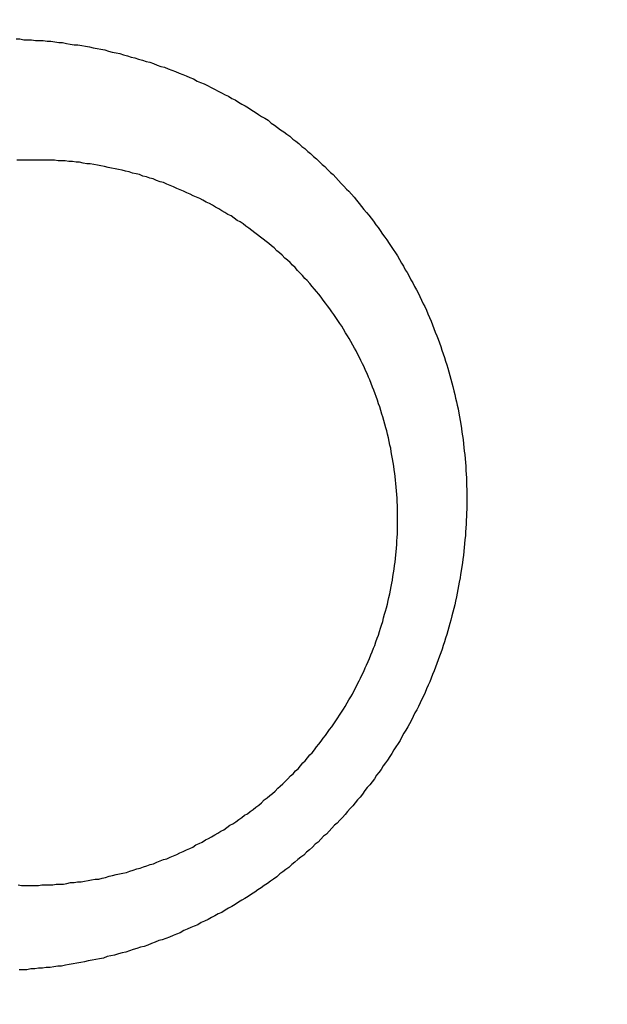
# Model space of a CAD drawing. Header units: millimetres. Extents: x -604189 to 881711, y -381903 to -7297.
# Tile 869 of 1056: x -558643 to -558635, y -165484 to -165470. Entities that reach past the tile are written whole.
import ezdxf

# ---------------------------------------------------------------- set-up
doc = ezdxf.new("R2010")
doc.units = ezdxf.units.MM
doc.header["$LTSCALE"] = 100
doc.linetypes.add('0.5_0.5', pattern=[1, 0.5, -0.5])
doc.linetypes.add('ACAD_ISO04W100', pattern=[30.5, 24, -3, 0.5, -3])
doc.layers.get('Defpoints').update_dxf_attribs({"color": 30})
doc.layers.add('OPIS', color=7, linetype='Continuous')
doc.layers.add('strop osie', color=80, linetype='ACAD_ISO04W100', lineweight=5)
doc.styles.get("Standard").update_dxf_attribs({"font": 'romans.shx', "width": 0.5})
doc.dimstyles.new('1 50', dxfattribs={"dimtxt": 150, "dimasz": 80, "dimexe": 1, "dimexo": 1, "dimgap": 20, "dimtad": 1, "dimdec": 0, "dimlfac": 0.1, "dimtxsty": 'Standard', "dimblk": 'ARCHTICK', "dimcen": 200, "dimclrd": 2, "dimadec": 1, "dimazin": 0, "dimtfac": 1, "dimtdec": 0, "dimtmove": 0, "dimatfit": 3, "dimldrblk": 'ARCHTICK', "dimfxl": 120, "dimfxlon": 1, "dimtfill": 1, "dimarcsym": 0})

# ---------------------------------------------------------------- blocks, each defined once
blk = doc.blocks.new('_ArchTick')
at = {"layer": 'strop osie', "color": 0, "const_width": 0.15}
blk.add_lwpolyline([(-0.5, -0.5), (0.5, 0.5)], dxfattribs=at)
blk = doc.blocks.new('*D3294')
at = {"layer": 'Defpoints', "color": 0, "linetype": 'ByBlock', "lineweight": 5, "transparency": 16777216}
for p in [(-595783.126, -159420.303), (-593748.924, -159420.303), (-552118.935, -179940.303)]:
    blk.add_point(p, dxfattribs=at)
at = {"layer": 'OPIS', "color": 0, "linetype": 'Continuous', "lineweight": -2, "transparency": 16777216}
for p, q in [((-595723.126, -159420.303), (-595784.126, -159420.303)), ((-595723.126, -179940.303), (-595784.126, -179940.303))]:
    blk.add_line(p, q, dxfattribs=at)
at = {"layer": 'OPIS', "color": 2, "lineweight": -2, "transparency": 16777216}
blk.add_line((-595783.126, -179940.303), (-595783.126, -159420.303), dxfattribs=at)
at = {"layer": 'OPIS', "color": 2, "linetype": 'ByBlock', "lineweight": -2, "transparency": 16777216, "xscale": 80, "yscale": 80, "zscale": 80}
for p, rotation in [((-595783.126, -159420.303), 90), ((-595783.126, -179940.303), 270)]:
    blk.add_blockref('_ArchTick', p, dxfattribs=dict(at, rotation=rotation))
at = {"layer": 'OPIS', "color": 0, "linetype": 'ByBlock', "lineweight": 13, "transparency": 16777216, "insert": (-595878.126, -169680.303), "char_height": 150, "attachment_point": 5, "rotation": 90, "bg_fill": 3, "box_fill_scale": 1.1, "bg_fill_color": 256, "bg_fill_true_color": 13158600, "bg_fill_transparency": 0}
blk.add_mtext('2052', dxfattribs=at)

msp = doc.modelspace()

# ---------------------------------------------------------------- hatches: boundary and pattern name
at = {"layer": 'OPIS', "linetype": 'ByBlock', "lineweight": 15}
h = msp.add_hatch(dxfattribs=at)
h.set_pattern_fill('ANSI37', color=0, scale=80, angle=45)
h.set_pattern_definition([(90, (-306927.96, 32475.8), (-254, 0), []), (180, (-306927.96, 32475.8), (-3e-14, -254), [])])
h.paths.add_polyline_path([(-559745.616, -168470.303), (-559845.616, -168470.303), (-559845.616, -168410.303), (-559745.616, -168410.303), (-559745.616, -168350.303), (-560845.616, -168350.303), (-560845.616, -168410.303), (-560745.616, -168410.303), (-560745.616, -168470.303, 0.267949), (-560295.616, -169249.726), (-560295.616, -169481.184, -0.414214), (-559952.679, -169824.121, -1), (-560638.553, -169824.121, -0.414214), (-560295.616, -169481.184), (-560295.616, -169249.726, -0.267949), (-560745.616, -168470.303), (-560845.616, -168470.303), (-560845.616, -168350.303), (-561118.924, -168350.303), (-561118.924, -172095.291), (-559553.922, -172095.29), (-559553.924, -168350.303), (-559745.616, -168350.303)])
h.paths.add_polyline_path([(-560989.238, -171970.288), (-560989.238, -171369.43), (-560514.238, -171369.43, -0.414232), (-560506.238, -171377.43), (-560506.238, -171961.436, -0.403374), (-560513.94, -171969.43), (-560989.238, -171969.43), (-560998.924, -171970.288)], flags=16)
h.paths.add_polyline_path([(-560569.238, -171447.43), (-560569.238, -171891.43, -0.414209), (-560619.237, -171941.43), (-560824.236, -171941.432, -0.414225), (-560874.238, -171891.432), (-560874.238, -171447.432, -0.414209), (-560824.238, -171397.432), (-560619.238, -171397.43, -0.414216)], flags=0)
h.paths.add_polyline_path([(-560754.738, -171692.272), (-560768.264, -171689.534), (-560778.52, -171674.091), (-560777.58, -171669.433), (-560791.338, -171669.433), (-560788.513, -171683.421), (-560780.618, -171695.311), (-560768.728, -171703.206), (-560754.738, -171706.031)], flags=0)
h.paths.add_polyline_path([(-560926.538, -171669.432), (-560944.038, -171669.432), (-560944.038, -171669.432), (-560938.912, -171681.806), (-560926.538, -171686.932)], flags=0)
h.paths.add_polyline_path([(-559553.926, -164304.92), (-559553.926, -164080.303), (-560998.924, -164080.303), (-560998.924, -164130.303), (-561051.758, -164130.303), (-561051.758, -164230.303), (-561112.409, -164230.303), (-561118.259, -165128.236), (-561111.758, -165130.303), (-561051.758, -165130.303), (-561051.758, -165230.303), (-560998.924, -165230.303), (-560998.924, -165930.303), (-560968.924, -165930.303), (-559691.758, -165930.303), (-559691.758, -166884.924, -0.259771), (-560368.468, -166480.303), (-560576.781, -166480.303, -0.694758), (-561118.924, -166682.141), (-561118.924, -167150.303), (-559553.924, -167150.303), (-559553.925, -165742.585, -0.501722), (-560517.887, -165023.753, -0.501722)])
h.paths.add_polyline_path([(-561051.758, -166930.303), (-561051.758, -167030.303), (-561111.758, -167030.303), (-561111.758, -166930.303)], flags=16)
h.paths.add_polyline_path([(-559553.926, -164304.92, 0.501722), (-560517.887, -165023.753, 0.501722), (-559553.925, -165742.585)], flags=17)
h.paths.add_polyline_path([(-559017.887, -165023.753, 0.331805), (-559553.926, -164304.92), (-559553.925, -165742.585, 0.331804)], flags=17)
h.paths.add_polyline_path([(-558393.92, -165930.303), (-559553.925, -165930.303), (-559553.924, -167030.303), (-558393.92, -167030.303)])
edge = h.paths.add_edge_path(flags=16)
edge.add_ellipse((-558869.257, -166529.058), major_axis=(0, 174.945), ratio=0.835608, start_angle=0, end_angle=180, ccw=False)
edge.add_line((-558869.023, -166354.089), (-558868.837, -166354.113))
edge.add_line((-558868.837, -166354.113), (-558551.758, -166354.113))
edge.add_ellipse((-558534.042, -166361.126), major_axis=(0, 22.068), ratio=0.905257, start_angle=0, end_angle=83.7318, ccw=False)
edge.add_line((-558534.042, -166339.058), (-558415.442, -166339.058))
edge.add_line((-558415.442, -166339.058), (-558415.442, -166719.058))
edge.add_line((-558415.442, -166719.058), (-558534.042, -166719.058))
edge.add_ellipse((-558534.042, -166696.99), major_axis=(0, 22.068), ratio=0.905257, start_angle=108.5291, end_angle=180, ccw=False)
edge.add_line((-558552.984, -166704.003), (-558869.257, -166704.003))
edge = h.paths.add_edge_path(flags=16)
edge.add_ellipse((-558655.149, -165473.071), major_axis=(119.577, 0), ratio=0.9754616, start_angle=134.53493, end_angle=225.46507, ccw=False)
edge.add_ellipse((-558571.362, -165553.094), major_axis=(-236.828, 0), ratio=0.9754616, start_angle=293.07706, end_angle=315.06459, ccw=False)
edge.add_ellipse((-558581.121, -165519.064), major_axis=(-200.962, 0), ratio=0.9754616, start_angle=268.86913, end_angle=294.41602, ccw=False)
edge.add_line((-558577.155, -165323.071), (-558434.725, -165323.071))
edge.add_line((-558434.725, -165323.071), (-558434.725, -165623.07))
edge.add_line((-558434.725, -165623.07), (-558577.155, -165623.07))
edge.add_ellipse((-558581.121, -165427.077), major_axis=(200.962, 0), ratio=0.9754616, start_angle=245.58398, end_angle=271.13087, ccw=False)
edge.add_ellipse((-558571.362, -165393.047), major_axis=(-236.828, 0), ratio=0.9754616, start_angle=404.93541, end_angle=426.92294, ccw=False)
h.paths.add_polyline_path([(-559691.758, -166075.303), (-560476.988, -166075.303, 0.131652), (-560368.468, -166480.303), (-559691.758, -166480.303)], flags=17)
h.paths.add_polyline_path([(-560476.988, -166075.303), (-559691.758, -166075.303), (-559691.758, -165930.303), (-560991.758, -165930.303), (-561051.758, -165930.303), (-561051.758, -166030.303), (-561118.924, -166030.303), (-561118.924, -166278.466, -0.694758), (-560576.781, -166480.303), (-560368.468, -166480.303, -0.131652)], flags=17)
h.paths.add_polyline_path([(-571773.92, -161590.543), (-574108.188, -161590.543), (-574098.917, -166615.286), (-571773.92, -166615.284)])
h.paths.add_polyline_path([(-559933.216, -164919.201), (-558639.203, -164919.201), (-558639.203, -164793.34), (-559933.216, -164793.34)], flags=25)
h.paths.add_polyline_path([(-560038.72, -166687.588), (-559732.99, -166687.588), (-559732.99, -166284.59), (-560038.72, -166284.59)], flags=25)
h.paths.add_polyline_path([(-559928.871, -165007.1), (-559413.75, -165007.1), (-559413.75, -164907.76), (-559928.871, -164907.76)], flags=9)
h.paths.add_polyline_path([(-559933.216, -164919.201), (-558639.203, -164919.201), (-558639.203, -164793.34), (-559933.216, -164793.34)], flags=25)
h.paths.add_polyline_path([(-560330.859, -165014.578), (-559994.182, -165014.578), (-559994.182, -164899.195), (-560330.859, -164899.195)], flags=24)
h.paths.add_polyline_path([(-560290.204, -164902.837), (-560108.354, -164902.837), (-560108.354, -164804.807), (-560290.204, -164804.807)], flags=24)
h.paths.add_polyline_path([(-560498.866, -166997.342), (-559983.744, -166997.342), (-559983.744, -166898.002), (-560498.866, -166898.002)], flags=24)
h.paths.add_polyline_path([(-560498.79, -166887.342), (-559655.724, -166887.342), (-559655.724, -166788.002), (-560498.79, -166788.002)], flags=24)
h.paths.add_polyline_path([(-560900.853, -167004.82), (-560564.177, -167004.82), (-560564.177, -166889.437), (-560900.853, -166889.437)], flags=24)
h.paths.add_polyline_path([(-560860.199, -166893.079), (-560678.349, -166893.079), (-560678.349, -166795.049), (-560860.199, -166795.049)], flags=24)
h.paths.add_polyline_path([(-560525.168, -170610.564), (-560010.047, -170610.564), (-560010.047, -170511.224), (-560525.168, -170511.224)], flags=24)
h.paths.add_polyline_path([(-560529.513, -170522.665), (-559444.307, -170522.665), (-559444.307, -170396.804), (-560529.513, -170396.804)], flags=9)
h.paths.add_polyline_path([(-560927.156, -170618.042), (-560590.479, -170618.042), (-560590.479, -170502.659), (-560927.156, -170502.659)], flags=24)
h.paths.add_polyline_path([(-560886.501, -170506.301), (-560704.651, -170506.301), (-560704.651, -170408.271), (-560886.501, -170408.271)], flags=24)
h.paths.add_polyline_path([(-560065.3, -168940.358), (-560065.3, -168600.658), (-560513.076, -168600.658), (-560513.076, -168940.358)], flags=24)
h.paths.add_polyline_path([(-559111.526, -164087.386), (-558760.99, -164087.386), (-558760.815, -164093.192), (-558760.644, -164098.997), (-558760.476, -164104.803), (-558760.311, -164110.608), (-558760.15, -164116.414), (-558759.991, -164122.22), (-558759.835, -164128.025), (-558759.683, -164133.831), (-558759.534, -164139.637), (-558759.387, -164145.443), (-558759.244, -164151.25), (-558759.104, -164157.056), (-558758.967, -164162.862), (-558758.833, -164168.669), (-558758.702, -164174.475), (-558758.575, -164180.282), (-558758.45, -164186.088), (-558758.328, -164191.895), (-558758.21, -164197.701), (-558758.094, -164203.508), (-558757.982, -164209.315), (-558757.872, -164215.122), (-558757.766, -164220.929), (-558757.663, -164226.736), (-558757.563, -164232.543), (-558757.465, -164238.35), (-558757.371, -164244.157), (-558757.28, -164249.965), (-558757.192, -164255.772), (-558757.107, -164261.579), (-558757.025, -164267.387), (-558756.946, -164273.194), (-558756.87, -164279.001), (-558756.797, -164284.809), (-558756.728, -164290.616), (-558756.661, -164296.424), (-558756.598, -164302.232), (-558756.538, -164308.039), (-558756.482, -164313.847), (-558756.428, -164319.654), (-558756.378, -164325.462), (-558756.332, -164331.27), (-558756.288, -164337.078), (-558756.248, -164342.885), (-558756.212, -164348.693), (-558756.178, -164354.501), (-558756.147, -164360.309), (-558756.118, -164366.117), (-558756.091, -164371.925), (-558756.066, -164377.733), (-558756.042, -164383.541), (-558756.02, -164389.348), (-558756.004, -164395.156), (-558755.999, -164400.964), (-558756.007, -164406.772), (-558756.031, -164412.58), (-558756.073, -164418.388), (-558756.132, -164424.195), (-558756.21, -164430.003), (-558756.308, -164435.81), (-558756.425, -164441.617), (-558756.562, -164447.423), (-558756.72, -164453.229), (-558756.898, -164459.034), (-558757.098, -164464.838), (-558757.32, -164470.642), (-558757.565, -164476.445), (-558757.837, -164482.247), (-558758.138, -164488.047), (-558758.47, -164493.845), (-558758.837, -164499.642), (-558759.241, -164505.435), (-558759.684, -164511.226), (-558760.175, -164517.014), (-558760.725, -164522.795), (-558761.35, -164528.569), (-558762.06, -164534.333), (-558762.874, -164540.084), (-558763.809, -164545.816), (-558764.883, -164551.524), (-558766.116, -164557.201), (-558767.538, -164562.832), (-558769.177, -164568.402), (-558771.062, -164573.894), (-558773.233, -164579.28), (-558775.735, -164584.521), (-558778.61, -164589.566), (-558781.897, -164594.354), (-558785.628, -164598.798), (-558789.808, -164602.827), (-558794.374, -164606.413), (-558799.255, -164609.556), (-558804.382, -164612.284), (-558809.694, -164614.629), (-558815.143, -164616.63), (-558820.694, -164618.326), (-558826.325, -164619.753), (-558832.011, -164620.95), (-558837.732, -164621.95), (-558843.479, -164622.786), (-558849.244, -164623.49), (-558855.021, -164624.092), (-558860.805, -164624.612), (-558866.595, -164625.056), (-558872.391, -164625.431), (-558878.19, -164625.744), (-558883.993, -164625.999), (-558889.798, -164626.204), (-558895.604, -164626.363), (-558901.411, -164626.484), (-558907.218, -164626.57), (-558913.026, -164626.629), (-558918.834, -164626.664), (-558924.642, -164626.683), (-558930.45, -164626.69), (-558936.258, -164626.691), (-558941.521, -164626.69), (-558946.785, -164626.685), (-558952.048, -164626.672), (-558957.312, -164626.645), (-558962.575, -164626.602), (-558967.838, -164626.537), (-558973.1, -164626.447), (-558978.362, -164626.327), (-558983.623, -164626.174), (-558988.883, -164625.983), (-558994.142, -164625.75), (-558999.398, -164625.47), (-559004.651, -164625.141), (-559009.9, -164624.756), (-559015.145, -164624.311), (-559020.383, -164623.802), (-559025.614, -164623.22), (-559030.834, -164622.543), (-559036.037, -164621.747), (-559041.216, -164620.812), (-559046.364, -164619.713), (-559051.466, -164618.424), (-559056.508, -164616.915), (-559061.47, -164615.16), (-559066.326, -164613.131), (-559071.043, -164610.799), (-559075.583, -164608.137), (-559079.894, -164605.121), (-559083.925, -164601.738), (-559087.622, -164597.995), (-559090.945, -164593.918), (-559093.905, -164589.566), (-559096.527, -164585.003), (-559098.839, -164580.275), (-559100.873, -164575.422), (-559102.662, -164570.472), (-559104.238, -164565.45), (-559105.625, -164560.373), (-559106.843, -164555.253), (-559107.915, -164550.1), (-559108.86, -164544.923), (-559109.695, -164539.726), (-559110.431, -164534.514), (-559111.082, -164529.291), (-559111.66, -164524.059), (-559112.176, -164518.821), (-559112.639, -164513.578), (-559113.058, -164508.331), (-559113.442, -164503.082), (-559113.794, -164497.83), (-559114.116, -164492.577), (-559114.412, -164487.322), (-559114.682, -164482.065), (-559114.93, -164476.808), (-559115.157, -164471.549), (-559115.363, -164466.29), (-559115.551, -164461.03), (-559115.72, -164455.769), (-559115.872, -164450.508), (-559116.007, -164445.246), (-559116.125, -164439.984), (-559116.227, -164434.721), (-559116.313, -164429.459), (-559116.383, -164424.196), (-559116.438, -164418.933), (-559116.477, -164413.669), (-559116.503, -164408.406), (-559116.515, -164403.142), (-559116.515, -164397.879), (-559116.505, -164392.616), (-559116.488, -164387.352), (-559116.467, -164382.089), (-559116.445, -164376.825), (-559116.422, -164371.562), (-559116.398, -164366.299), (-559116.372, -164361.035), (-559116.344, -164355.772), (-559116.314, -164350.508), (-559116.282, -164345.245), (-559116.247, -164339.982), (-559116.21, -164334.718), (-559116.169, -164329.455), (-559116.126, -164324.192), (-559116.08, -164318.929), (-559116.032, -164313.665), (-559115.98, -164308.402), (-559115.926, -164303.139), (-559115.87, -164297.876), (-559115.811, -164292.613), (-559115.749, -164287.35), (-559115.684, -164282.087), (-559115.617, -164276.824), (-559115.547, -164271.561), (-559115.475, -164266.298), (-559115.4, -164261.035), (-559115.323, -164255.772), (-559115.244, -164250.509), (-559115.161, -164245.246), (-559115.077, -164239.984), (-559114.99, -164234.721), (-559114.9, -164229.458), (-559114.808, -164224.196), (-559114.713, -164218.933), (-559114.616, -164213.67), (-559114.517, -164208.408), (-559114.415, -164203.145), (-559114.31, -164197.883), (-559114.203, -164192.621), (-559114.093, -164187.358), (-559113.981, -164182.096), (-559113.866, -164176.834), (-559113.749, -164171.572), (-559113.629, -164166.31), (-559113.506, -164161.048), (-559113.382, -164155.786), (-559113.254, -164150.524), (-559113.124, -164145.262), (-559112.991, -164140), (-559112.856, -164134.739), (-559112.719, -164129.477), (-559112.578, -164124.215), (-559112.436, -164118.954), (-559112.29, -164113.692), (-559112.142, -164108.431), (-559111.992, -164103.17), (-559111.839, -164097.908), (-559111.684, -164092.647)])
edge = h.paths.add_edge_path()
edge.add_line((-558393.92, -164080.303), (-559553.926, -164080.303))
edge.add_line((-559553.926, -164080.303), (-559553.926, -164304.92))
edge.add_arc((-559767.887, -165023.753), 750, 0, 73.424314, ccw=False)
edge.add_arc((-559767.887, -165023.753), 750, -73.424255, 0, ccw=False)
edge.add_line((-559553.925, -165742.585), (-559553.925, -165830.303))
edge.add_line((-559553.925, -165830.303), (-558393.92, -165830.303))
edge.add_line((-558393.92, -165830.303), (-558393.92, -164080.303))

# ---------------------------------------------------------------- next in the draw order: dimensions: what is measured, and where the dimension line sits
at = {"layer": 'OPIS', "color": 0, "linetype": 'ByBlock', "lineweight": 13}
dim = msp.add_linear_dim(base=(-595783.126, -159420.303), p1=(-552118.935, -179940.303), p2=(-593748.924, -159420.303), angle=90, dimstyle='1 50', override={"dimtmove": 1, "dimfxl": 60, "dimarcsym": 1}, dxfattribs=at)
dim.commit()
dim.dimension.update_dxf_attribs({"geometry": '*D3294', "text_midpoint": (-595878.126, -169680.303)})

# ---------------------------------------------------------------- next in the draw order: hatches: boundary and pattern name
at = {"layer": 'OPIS', "linetype": '0.5_0.5', "lineweight": 13}
h = msp.add_hatch(dxfattribs=at)
h.set_pattern_fill('ANSI37', color=0, scale=130)
h.set_pattern_definition([(45, (-597218.54, 256668.8), (-291.85832, 291.85832), []), (135, (-597218.54, 256668.8), (-291.85832, -291.85832), [])])
edge = h.paths.add_edge_path(flags=16)
edge.add_line((-570958.916, -168985.281), (-571058.916, -168985.281))
edge.add_line((-571058.916, -168985.281), (-572598.916, -168985.281))
edge.add_line((-572598.916, -168985.281), (-572598.915, -170470.3))
edge.add_line((-572598.915, -170470.3), (-570825.763, -170470.3))
edge.add_arc((-570508.916, -170339.099), 342.937, 180, 202.49364, ccw=False)
edge.add_arc((-570508.916, -170339.099), 342.937, 90, 180, ccw=False)
edge.add_line((-570508.916, -169996.163), (-570508.916, -169764.704))
edge.add_arc((-570058.916, -168985.281), 900, 180, 240, ccw=False)
edge = h.paths.add_edge_path(flags=17)
edge.add_line((-569358.915, -170085.281), (-569358.916, -168985.281))
edge.add_line((-569358.916, -168985.281), (-569358.917, -168985.281))
edge.add_line((-569358.917, -168985.281), (-569958.916, -168985.281))
edge.add_line((-569958.916, -168985.281), (-570058.916, -168985.281))
edge.add_line((-570058.916, -168985.281), (-570058.916, -168925.281))
edge.add_line((-570058.916, -168925.281), (-569958.916, -168925.281))
edge.add_line((-569958.916, -168925.281), (-569958.916, -168865.281))
edge.add_line((-569958.916, -168865.281), (-569358.916, -168865.281))
edge.add_line((-569358.916, -168865.281), (-569358.917, -166865.281))
edge.add_line((-569358.917, -166865.281), (-574098.917, -166865.286))
edge.add_line((-574098.917, -166865.286), (-574098.914, -171970.3))
edge.add_line((-574098.914, -171970.3), (-572608.913, -171970.3))
edge.add_line((-572608.913, -171970.3), (-571504.913, -170590.3))
edge.add_line((-571504.913, -170590.3), (-572718.915, -170590.3))
edge.add_line((-572718.915, -170590.3), (-572718.916, -168865.281))
edge.add_line((-572718.916, -168865.281), (-571058.916, -168865.281))
edge.add_line((-571058.916, -168865.281), (-571058.916, -168925.281))
edge.add_line((-571058.916, -168925.281), (-570958.916, -168925.281))
edge.add_line((-570958.916, -168925.281), (-570958.916, -168985.281))
edge.add_arc((-570058.916, -168985.281), 900, 180, 240)
edge.add_line((-570508.916, -169764.704), (-570508.916, -169996.163))
edge.add_arc((-570508.916, -170339.099), 342.937, 0, 90, ccw=False)
edge.add_arc((-570508.916, -170339.099), 342.937, 208.97989, 360, ccw=False)
edge.add_line((-570808.913, -170505.253), (-570808.913, -171171.086))
edge.add_arc((-570808.913, -171220.3), 49.214, 0, 90, ccw=False)
edge.add_arc((-570808.913, -171220.3), 49.214, 270, 360, ccw=False)
edge.add_line((-570808.913, -171269.514), (-570808.913, -171970.3))
edge.add_line((-570808.913, -171970.3), (-569358.914, -171970.3))
edge.add_line((-569358.914, -171970.3), (-569358.915, -170085.281))
h.paths.add_polyline_path([(-561118.924, -159870.303), (-590334.655, -159870.303), (-590334.655, -161470.303), (-562318.924, -161470.303), (-562318.924, -172095.292), (-561118.924, -172095.291), (-561118.924, -168350.303), (-552073.919, -168350.303), (-552073.92, -167150.303), (-561118.924, -167150.303)])
h.paths.add_polyline_path([(-572856.927, -169813.68), (-569451.07, -169813.68), (-569451.07, -169408.68), (-572856.927, -169408.68)], flags=16)

# ---------------------------------------------------------------- next in the draw order: linework, layer by layer
at = {"color": 0}
for points in [[(-558643.448, -165470.205, 0), (-558643.395, -165470.205, 0), (-558643.341, -165470.215, 0), (-558643.288, -165470.215, 0), (-558643.235, -165470.215, 0), (-558643.181, -165470.225, 0), (-558643.128, -165470.225, 0), (-558643.074, -165470.225, 0), (-558643.021, -165470.235, 0), (-558642.968, -165470.235, 0), (-558642.915, -165470.245, 0), (-558642.861, -165470.255, 0), (-558642.808, -165470.255, 0), (-558642.755, -165470.265, 0), (-558642.702, -165470.275, 0), (-558642.649, -165470.285, 0), (-558642.596, -165470.285, 0), (-558642.543, -165470.295, 0), (-558642.49, -165470.305, 0), (-558642.437, -165470.315, 0), (-558642.384, -165470.325, 0), (-558642.332, -165470.335, 0), (-558642.279, -165470.345, 0), (-558642.227, -165470.355, 0), (-558642.174, -165470.375, 0), (-558642.122, -165470.385, 0), (-558642.07, -165470.395, 0), (-558642.018, -165470.405, 0), (-558641.966, -165470.425, 0), (-558641.914, -165470.435, 0), (-558641.862, -165470.455, 0), (-558641.81, -165470.465, 0), (-558641.759, -165470.485, 0), (-558641.707, -165470.495, 0), (-558641.656, -165470.515, 0), (-558641.605, -165470.525, 0), (-558641.554, -165470.545, 0), (-558641.503, -165470.565, 0), (-558641.452, -165470.585, 0), (-558641.402, -165470.595, 0), (-558641.351, -165470.615, 0), (-558641.301, -165470.635, 0), (-558641.251, -165470.655, 0), (-558641.201, -165470.675, 0), (-558641.151, -165470.695, 0), (-558641.102, -165470.715, 0), (-558641.052, -165470.735, 0), (-558641.003, -165470.755, 0), (-558640.954, -165470.785, 0), (-558640.905, -165470.805, 0), (-558640.857, -165470.825, 0), (-558640.808, -165470.845, 0), (-558640.76, -165470.875, 0), (-558640.712, -165470.895, 0), (-558640.664, -165470.925, 0), (-558640.617, -165470.945, 0), (-558640.569, -165470.975, 0), (-558640.522, -165470.995, 0), (-558640.475, -165471.025, 0), (-558640.429, -165471.045, 0), (-558640.382, -165471.075, 0), (-558640.336, -165471.105, 0), (-558640.29, -165471.125, 0), (-558640.245, -165471.155, 0), (-558640.199, -165471.185, 0), (-558640.154, -165471.215, 0), (-558640.109, -165471.245, 0), (-558640.064, -165471.275, 0), (-558640.02, -165471.295, 0), (-558639.976, -165471.325, 0), (-558639.932, -165471.365, 0), (-558639.889, -165471.395, 0), (-558639.845, -165471.425, 0), (-558639.803, -165471.455, 0), (-558639.76, -165471.485, 0), (-558639.717, -165471.515, 0), (-558639.675, -165471.545, 0), (-558639.634, -165471.585, 0), (-558639.592, -165471.615, 0), (-558639.551, -165471.645, 0), (-558639.51, -165471.685, 0), (-558639.469, -165471.715, 0), (-558639.429, -165471.755, 0), (-558639.389, -165471.785, 0), (-558639.349, -165471.825, 0), (-558639.31, -165471.855, 0), (-558639.27, -165471.895, 0), (-558639.232, -165471.935, 0), (-558639.193, -165471.965, 0), (-558639.155, -165472.005, 0), (-558639.117, -165472.045, 0), (-558639.08, -165472.075, 0), (-558639.042, -165472.115, 0), (-558639.005, -165472.155, 0), (-558638.969, -165472.195, 0), (-558638.933, -165472.235, 0), (-558638.897, -165472.275, 0), (-558638.861, -165472.305, 0), (-558638.826, -165472.345, 0), (-558638.791, -165472.385, 0), (-558638.756, -165472.425, 0), (-558638.722, -165472.475, 0), (-558638.688, -165472.515, 0), (-558638.654, -165472.555, 0), (-558638.621, -165472.595, 0), (-558638.588, -165472.635, 0), (-558638.556, -165472.675, 0), (-558638.524, -165472.715, 0), (-558638.492, -165472.765, 0), (-558638.46, -165472.805, 0), (-558638.429, -165472.845, 0), (-558638.398, -165472.895, 0), (-558638.368, -165472.935, 0), (-558638.338, -165472.975, 0), (-558638.308, -165473.025, 0), (-558638.279, -165473.065, 0), (-558638.25, -165473.105, 0), (-558638.221, -165473.155, 0), (-558638.193, -165473.195, 0), (-558638.165, -165473.245, 0), (-558638.138, -165473.295, 0), (-558638.111, -165473.335, 0), (-558638.084, -165473.385, 0), (-558638.058, -165473.425, 0), (-558638.032, -165473.475, 0), (-558638.006, -165473.525, 0), (-558637.981, -165473.565, 0), (-558637.956, -165473.615, 0), (-558637.932, -165473.665, 0), (-558637.908, -165473.705, 0), (-558637.884, -165473.755, 0), (-558637.861, -165473.805, 0), (-558637.838, -165473.855, 0), (-558637.816, -165473.895, 0), (-558637.794, -165473.945, 0), (-558637.772, -165473.995, 0), (-558637.751, -165474.045, 0), (-558637.73, -165474.095, 0), (-558637.71, -165474.145, 0), (-558637.69, -165474.195, 0), (-558637.671, -165474.245, 0), (-558637.652, -165474.295, 0), (-558637.633, -165474.345, 0), (-558637.615, -165474.395, 0), (-558637.597, -165474.445, 0), (-558637.579, -165474.495, 0), (-558637.562, -165474.545, 0), (-558637.546, -165474.595, 0), (-558637.53, -165474.645, 0), (-558637.514, -165474.695, 0), (-558637.498, -165474.745, 0), (-558637.484, -165474.795, 0), (-558637.469, -165474.845, 0), (-558637.455, -165474.895, 0), (-558637.441, -165474.945, 0), (-558637.428, -165474.995, 0), (-558637.416, -165475.055, 0), (-558637.403, -165475.105, 0), (-558637.391, -165475.155, 0), (-558637.38, -165475.205, 0), (-558637.369, -165475.255, 0), (-558637.358, -165475.305, 0), (-558637.348, -165475.365, 0), (-558637.338, -165475.415, 0), (-558637.329, -165475.465, 0), (-558637.32, -165475.515, 0), (-558637.312, -165475.575, 0), (-558637.304, -165475.625, 0), (-558637.297, -165475.675, 0), (-558637.289, -165475.725, 0), (-558637.283, -165475.785, 0), (-558637.277, -165475.835, 0), (-558637.271, -165475.885, 0), (-558637.266, -165475.935, 0), (-558637.261, -165475.995, 0), (-558637.256, -165476.045, 0), (-558637.252, -165476.095, 0), (-558637.249, -165476.155, 0), (-558637.246, -165476.205, 0), (-558637.243, -165476.255, 0), (-558637.241, -165476.315, 0), (-558637.239, -165476.365, 0), (-558637.238, -165476.415, 0), (-558637.237, -165476.475, 0), (-558637.237, -165476.525, 0), (-558637.237, -165476.575, 0), (-558637.237, -165476.635, 0), (-558637.238, -165476.685, 0), (-558637.24, -165476.735, 0), (-558637.242, -165476.785, 0), (-558637.244, -165476.845, 0), (-558637.247, -165476.895, 0), (-558637.25, -165476.945, 0), (-558637.253, -165477.005, 0), (-558637.257, -165477.055, 0), (-558637.262, -165477.105, 0), (-558637.267, -165477.165, 0), (-558637.272, -165477.215, 0), (-558637.278, -165477.265, 0), (-558637.284, -165477.325, 0), (-558637.291, -165477.375, 0), (-558637.298, -165477.425, 0), (-558637.305, -165477.475, 0), (-558637.313, -165477.535, 0), (-558637.322, -165477.585, 0), (-558637.33, -165477.635, 0), (-558637.34, -165477.695, 0), (-558637.349, -165477.745, 0), (-558637.359, -165477.795, 0), (-558637.37, -165477.845, 0), (-558637.381, -165477.895, 0), (-558637.392, -165477.955, 0), (-558637.404, -165478.005, 0), (-558637.416, -165478.055, 0), (-558637.429, -165478.105, 0), (-558637.442, -165478.155, 0), (-558637.455, -165478.215, 0), (-558637.469, -165478.265, 0), (-558637.484, -165478.315, 0), (-558637.498, -165478.365, 0), (-558637.514, -165478.415, 0), (-558637.529, -165478.465, 0), (-558637.545, -165478.515, 0), (-558637.562, -165478.565, 0), (-558637.578, -165478.615, 0), (-558637.596, -165478.665, 0), (-558637.613, -165478.715, 0), (-558637.631, -165478.765, 0), (-558637.65, -165478.815, 0), (-558637.669, -165478.865, 0), (-558637.688, -165478.915, 0), (-558637.708, -165478.965, 0), (-558637.728, -165479.015, 0), (-558637.748, -165479.065, 0), (-558637.769, -165479.115, 0), (-558637.791, -165479.165, 0), (-558637.812, -165479.215, 0), (-558637.834, -165479.265, 0), (-558637.857, -165479.305, 0), (-558637.88, -165479.355, 0), (-558637.903, -165479.405, 0), (-558637.927, -165479.455, 0), (-558637.951, -165479.495, 0), (-558637.975, -165479.545, 0), (-558638, -165479.595, 0), (-558638.026, -165479.645, 0), (-558638.051, -165479.685, 0), (-558638.077, -165479.735, 0), (-558638.104, -165479.775, 0), (-558638.13, -165479.825, 0), (-558638.157, -165479.875, 0), (-558638.185, -165479.915, 0), (-558638.213, -165479.965, 0), (-558638.241, -165480.005, 0), (-558638.27, -165480.055, 0), (-558638.298, -165480.095, 0), (-558638.328, -165480.145, 0), (-558638.357, -165480.185, 0), (-558638.388, -165480.225, 0), (-558638.418, -165480.275, 0), (-558638.449, -165480.315, 0), (-558638.48, -165480.355, 0), (-558638.511, -165480.405, 0), (-558638.543, -165480.445, 0), (-558638.575, -165480.485, 0), (-558638.608, -165480.525, 0), (-558638.64, -165480.565, 0), (-558638.673, -165480.615, 0), (-558638.707, -165480.655, 0), (-558638.741, -165480.695, 0), (-558638.775, -165480.735, 0), (-558638.809, -165480.775, 0), (-558638.844, -165480.815, 0), (-558638.879, -165480.855, 0), (-558638.915, -165480.895, 0), (-558638.951, -165480.935, 0), (-558638.987, -165480.975, 0), (-558639.023, -165481.015, 0), (-558639.06, -165481.045, 0), (-558639.097, -165481.085, 0), (-558639.134, -165481.125, 0), (-558639.172, -165481.165, 0), (-558639.21, -165481.195, 0), (-558639.248, -165481.235, 0), (-558639.287, -165481.275, 0), (-558639.326, -165481.305, 0), (-558639.365, -165481.345, 0), (-558639.404, -165481.385, 0), (-558639.444, -165481.415, 0), (-558639.484, -165481.455, 0), (-558639.524, -165481.485, 0), (-558639.565, -165481.515, 0), (-558639.606, -165481.555, 0), (-558639.647, -165481.585, 0), (-558639.688, -165481.625, 0), (-558639.73, -165481.655, 0), (-558639.772, -165481.685, 0), (-558639.814, -165481.715, 0), (-558639.856, -165481.755, 0), (-558639.899, -165481.785, 0), (-558639.942, -165481.815, 0), (-558639.985, -165481.845, 0), (-558640.029, -165481.875, 0), (-558640.072, -165481.905, 0), (-558640.116, -165481.935, 0), (-558640.16, -165481.965, 0), (-558640.205, -165481.995, 0), (-558640.249, -165482.025, 0), (-558640.294, -165482.055, 0), (-558640.339, -165482.075, 0), (-558640.385, -165482.105, 0), (-558640.43, -165482.135, 0), (-558640.476, -165482.165, 0), (-558640.522, -165482.185, 0), (-558640.568, -165482.215, 0), (-558640.615, -165482.245, 0), (-558640.661, -165482.265, 0), (-558640.708, -165482.295, 0), (-558640.755, -165482.315, 0), (-558640.802, -165482.345, 0), (-558640.85, -165482.365, 0), (-558640.897, -165482.385, 0), (-558640.945, -165482.415, 0), (-558640.993, -165482.435, 0), (-558641.041, -165482.455, 0), (-558641.09, -165482.475, 0), (-558641.138, -165482.495, 0), (-558641.187, -165482.525, 0), (-558641.236, -165482.545, 0), (-558641.285, -165482.565, 0), (-558641.334, -165482.585, 0), (-558641.384, -165482.605, 0), (-558641.433, -165482.625, 0), (-558641.483, -165482.635, 0), (-558641.533, -165482.655, 0), (-558641.583, -165482.675, 0), (-558641.633, -165482.695, 0), (-558641.683, -165482.715, 0), (-558641.734, -165482.725, 0), (-558641.784, -165482.745, 0), (-558641.835, -165482.755, 0), (-558641.886, -165482.775, 0), (-558641.937, -165482.795, 0), (-558641.988, -165482.805, 0), (-558642.039, -165482.815, 0), (-558642.091, -165482.835, 0), (-558642.142, -165482.845, 0), (-558642.194, -165482.855, 0), (-558642.245, -165482.875, 0), (-558642.297, -165482.885, 0), (-558642.349, -165482.895, 0), (-558642.401, -165482.905, 0), (-558642.453, -165482.915, 0), (-558642.506, -165482.925, 0), (-558642.558, -165482.935, 0), (-558642.61, -165482.945, 0), (-558642.663, -165482.955, 0), (-558642.715, -165482.965, 0), (-558642.768, -165482.975, 0), (-558642.821, -165482.985, 0), (-558642.873, -165482.985, 0), (-558642.926, -165482.995, 0), (-558642.979, -165483.005, 0), (-558643.032, -165483.005, 0), (-558643.085, -165483.015, 0), (-558643.138, -165483.015, 0), (-558643.192, -165483.025, 0), (-558643.245, -165483.025, 0), (-558643.298, -165483.035, 0), (-558643.351, -165483.035, 0), (-558643.405, -165483.035, 0)], [(-558643.167, -165471.875, 0), (-558643.212, -165471.875, 0), (-558643.257, -165471.875, 0), (-558643.302, -165471.875, 0), (-558643.347, -165471.875, 0), (-558643.392, -165471.875, 0), (-558643.437, -165471.875, 0)], [(-558643.239, -165481.875, 0), (-558643.19, -165481.875, 0), (-558643.141, -165481.875, 0), (-558643.092, -165481.865, 0), (-558643.042, -165481.865, 0), (-558642.993, -165481.865, 0), (-558642.944, -165481.865, 0), (-558642.895, -165481.855, 0), (-558642.846, -165481.855, 0), (-558642.797, -165481.855, 0), (-558642.748, -165481.845, 0), (-558642.699, -165481.835, 0), (-558642.65, -165481.835, 0), (-558642.602, -165481.825, 0), (-558642.553, -165481.825, 0), (-558642.504, -165481.815, 0), (-558642.456, -165481.805, 0), (-558642.407, -165481.795, 0), (-558642.359, -165481.785, 0), (-558642.31, -165481.785, 0), (-558642.262, -165481.775, 0), (-558642.214, -165481.765, 0), (-558642.166, -165481.745, 0), (-558642.118, -165481.735, 0), (-558642.07, -165481.725, 0), (-558642.023, -165481.715, 0), (-558641.975, -165481.705, 0), (-558641.928, -165481.695, 0), (-558641.88, -165481.675, 0), (-558641.833, -165481.665, 0), (-558641.786, -165481.645, 0), (-558641.739, -165481.635, 0), (-558641.693, -165481.615, 0), (-558641.646, -165481.605, 0), (-558641.6, -165481.585, 0), (-558641.553, -165481.575, 0), (-558641.507, -165481.555, 0), (-558641.461, -165481.535, 0), (-558641.416, -165481.515, 0), (-558641.37, -165481.505, 0), (-558641.325, -165481.485, 0), (-558641.279, -165481.465, 0), (-558641.234, -165481.445, 0), (-558641.19, -165481.425, 0), (-558641.145, -165481.405, 0), (-558641.101, -165481.385, 0), (-558641.056, -165481.365, 0), (-558641.012, -165481.345, 0), (-558640.969, -165481.315, 0), (-558640.925, -165481.295, 0), (-558640.882, -165481.275, 0), (-558640.838, -165481.245, 0), (-558640.796, -165481.225, 0), (-558640.753, -165481.205, 0), (-558640.71, -165481.175, 0), (-558640.668, -165481.155, 0), (-558640.626, -165481.125, 0), (-558640.585, -165481.105, 0), (-558640.543, -165481.075, 0), (-558640.502, -165481.045, 0), (-558640.461, -165481.025, 0), (-558640.42, -165480.995, 0), (-558640.38, -165480.965, 0), (-558640.339, -165480.935, 0), (-558640.3, -165480.905, 0), (-558640.26, -165480.885, 0), (-558640.221, -165480.855, 0), (-558640.181, -165480.825, 0), (-558640.143, -165480.795, 0), (-558640.104, -165480.765, 0), (-558640.066, -165480.735, 0), (-558640.028, -165480.695, 0), (-558639.99, -165480.665, 0), (-558639.953, -165480.635, 0), (-558639.916, -165480.605, 0), (-558639.879, -165480.575, 0), (-558639.843, -165480.535, 0), (-558639.807, -165480.505, 0), (-558639.771, -165480.475, 0), (-558639.736, -165480.435, 0), (-558639.701, -165480.405, 0), (-558639.666, -165480.365, 0), (-558639.631, -165480.335, 0), (-558639.597, -165480.295, 0), (-558639.563, -165480.265, 0), (-558639.53, -165480.225, 0), (-558639.497, -165480.185, 0), (-558639.464, -165480.155, 0), (-558639.432, -165480.115, 0), (-558639.4, -165480.075, 0), (-558639.368, -165480.045, 0), (-558639.337, -165480.005, 0), (-558639.306, -165479.965, 0), (-558639.275, -165479.925, 0), (-558639.245, -165479.885, 0), (-558639.215, -165479.845, 0), (-558639.185, -165479.805, 0), (-558639.156, -165479.765, 0), (-558639.128, -165479.725, 0), (-558639.099, -165479.685, 0), (-558639.071, -165479.645, 0), (-558639.044, -165479.605, 0), (-558639.016, -165479.565, 0), (-558638.99, -165479.525, 0), (-558638.963, -165479.485, 0), (-558638.937, -165479.445, 0), (-558638.912, -165479.405, 0), (-558638.886, -165479.355, 0), (-558638.862, -165479.315, 0), (-558638.837, -165479.275, 0), (-558638.813, -165479.235, 0), (-558638.79, -165479.185, 0), (-558638.767, -165479.145, 0), (-558638.744, -165479.095, 0), (-558638.722, -165479.055, 0), (-558638.7, -165479.015, 0), (-558638.678, -165478.965, 0), (-558638.657, -165478.925, 0), (-558638.637, -165478.875, 0), (-558638.617, -165478.835, 0), (-558638.597, -165478.785, 0), (-558638.578, -165478.745, 0), (-558638.559, -165478.695, 0), (-558638.541, -165478.655, 0), (-558638.523, -165478.605, 0), (-558638.506, -165478.565, 0), (-558638.489, -165478.515, 0), (-558638.472, -165478.465, 0), (-558638.456, -165478.425, 0), (-558638.441, -165478.375, 0), (-558638.425, -165478.325, 0), (-558638.411, -165478.285, 0), (-558638.396, -165478.235, 0), (-558638.383, -165478.185, 0), (-558638.369, -165478.135, 0), (-558638.357, -165478.095, 0), (-558638.344, -165478.045, 0), (-558638.332, -165477.995, 0), (-558638.321, -165477.945, 0), (-558638.31, -165477.905, 0), (-558638.299, -165477.855, 0), (-558638.289, -165477.805, 0), (-558638.28, -165477.755, 0), (-558638.271, -165477.705, 0), (-558638.262, -165477.665, 0), (-558638.254, -165477.615, 0), (-558638.246, -165477.565, 0), (-558638.239, -165477.515, 0), (-558638.232, -165477.465, 0), (-558638.226, -165477.415, 0), (-558638.221, -165477.365, 0), (-558638.215, -165477.315, 0), (-558638.211, -165477.275, 0), (-558638.206, -165477.225, 0), (-558638.202, -165477.175, 0), (-558638.199, -165477.125, 0), (-558638.196, -165477.075, 0), (-558638.194, -165477.025, 0), (-558638.192, -165476.975, 0), (-558638.191, -165476.925, 0), (-558638.19, -165476.875, 0), (-558638.19, -165476.825, 0), (-558638.19, -165476.775, 0), (-558638.191, -165476.735, 0), (-558638.192, -165476.685, 0), (-558638.193, -165476.635, 0), (-558638.196, -165476.585, 0), (-558638.198, -165476.535, 0), (-558638.201, -165476.485, 0), (-558638.205, -165476.435, 0), (-558638.209, -165476.385, 0), (-558638.214, -165476.335, 0), (-558638.219, -165476.285, 0), (-558638.224, -165476.235, 0), (-558638.23, -165476.195, 0), (-558638.237, -165476.145, 0), (-558638.244, -165476.095, 0), (-558638.251, -165476.045, 0), (-558638.259, -165475.995, 0), (-558638.268, -165475.945, 0), (-558638.277, -165475.895, 0), (-558638.286, -165475.845, 0), (-558638.296, -165475.805, 0), (-558638.306, -165475.755, 0), (-558638.317, -165475.705, 0), (-558638.329, -165475.655, 0), (-558638.34, -165475.605, 0), (-558638.353, -165475.565, 0), (-558638.365, -165475.515, 0), (-558638.379, -165475.465, 0), (-558638.392, -165475.415, 0), (-558638.406, -165475.375, 0), (-558638.421, -165475.325, 0), (-558638.436, -165475.275, 0), (-558638.452, -165475.235, 0), (-558638.468, -165475.185, 0), (-558638.484, -165475.135, 0), (-558638.501, -165475.095, 0), (-558638.518, -165475.045, 0), (-558638.536, -165475.005, 0), (-558638.554, -165474.955, 0), (-558638.573, -165474.905, 0), (-558638.592, -165474.865, 0), (-558638.612, -165474.815, 0), (-558638.632, -165474.775, 0), (-558638.653, -165474.725, 0), (-558638.674, -165474.685, 0), (-558638.695, -165474.635, 0), (-558638.717, -165474.595, 0), (-558638.739, -165474.555, 0), (-558638.762, -165474.505, 0), (-558638.786, -165474.465, 0), (-558638.809, -165474.425, 0), (-558638.833, -165474.375, 0), (-558638.858, -165474.335, 0), (-558638.883, -165474.295, 0), (-558638.908, -165474.255, 0), (-558638.934, -165474.205, 0), (-558638.96, -165474.165, 0), (-558638.987, -165474.125, 0), (-558639.014, -165474.085, 0), (-558639.042, -165474.045, 0), (-558639.069, -165474.005, 0), (-558639.098, -165473.965, 0), (-558639.126, -165473.925, 0), (-558639.156, -165473.885, 0), (-558639.185, -165473.845, 0), (-558639.215, -165473.805, 0), (-558639.245, -165473.765, 0), (-558639.276, -165473.725, 0), (-558639.307, -165473.685, 0), (-558639.338, -165473.655, 0), (-558639.37, -165473.615, 0), (-558639.402, -165473.575, 0), (-558639.435, -165473.535, 0), (-558639.468, -165473.505, 0), (-558639.501, -165473.465, 0), (-558639.535, -165473.435, 0), (-558639.569, -165473.395, 0), (-558639.603, -165473.355, 0), (-558639.638, -165473.325, 0), (-558639.673, -165473.285, 0), (-558639.709, -165473.255, 0), (-558639.744, -165473.225, 0), (-558639.78, -165473.185, 0), (-558639.817, -165473.155, 0), (-558639.854, -165473.125, 0), (-558639.891, -165473.085, 0), (-558639.928, -165473.055, 0), (-558639.966, -165473.025, 0), (-558640.004, -165472.995, 0), (-558640.043, -165472.965, 0), (-558640.081, -165472.935, 0), (-558640.12, -165472.905, 0), (-558640.16, -165472.875, 0), (-558640.199, -165472.845, 0), (-558640.239, -165472.815, 0), (-558640.28, -165472.785, 0), (-558640.32, -165472.755, 0), (-558640.361, -165472.725, 0), (-558640.402, -165472.705, 0), (-558640.444, -165472.675, 0), (-558640.486, -165472.645, 0), (-558640.528, -165472.625, 0), (-558640.57, -165472.595, 0), (-558640.612, -165472.575, 0), (-558640.655, -165472.545, 0), (-558640.698, -165472.525, 0), (-558640.742, -165472.495, 0), (-558640.785, -165472.475, 0), (-558640.829, -165472.455, 0), (-558640.873, -165472.425, 0), (-558640.917, -165472.405, 0), (-558640.962, -165472.385, 0), (-558641.006, -165472.365, 0), (-558641.051, -165472.345, 0), (-558641.096, -165472.325, 0), (-558641.142, -165472.305, 0), (-558641.187, -165472.285, 0), (-558641.233, -165472.265, 0), (-558641.279, -165472.245, 0), (-558641.325, -165472.225, 0), (-558641.371, -165472.205, 0), (-558641.418, -165472.185, 0), (-558641.464, -165472.175, 0), (-558641.511, -165472.155, 0), (-558641.558, -165472.135, 0), (-558641.605, -165472.125, 0), (-558641.652, -165472.105, 0), (-558641.7, -165472.095, 0), (-558641.747, -165472.075, 0), (-558641.795, -165472.065, 0), (-558641.843, -165472.055, 0), (-558641.891, -165472.035, 0), (-558641.939, -165472.025, 0), (-558641.987, -165472.015, 0), (-558642.035, -165472.005, 0), (-558642.084, -165471.995, 0), (-558642.132, -165471.985, 0), (-558642.181, -165471.975, 0), (-558642.23, -165471.965, 0), (-558642.279, -165471.955, 0), (-558642.327, -165471.945, 0), (-558642.376, -165471.935, 0), (-558642.425, -165471.925, 0), (-558642.475, -165471.925, 0), (-558642.524, -165471.915, 0), (-558642.573, -165471.905, 0), (-558642.622, -165471.905, 0), (-558642.672, -165471.895, 0), (-558642.721, -165471.895, 0), (-558642.77, -165471.885, 0), (-558642.82, -165471.885, 0), (-558642.869, -165471.885, 0), (-558642.919, -165471.875, 0), (-558642.968, -165471.875, 0), (-558643.018, -165471.875, 0), (-558643.068, -165471.875, 0), (-558643.117, -165471.875, 0), (-558643.167, -165471.875, 0)], [(-558643.419, -165481.865, 0), (-558643.374, -165481.875, 0), (-558643.329, -165481.875, 0), (-558643.284, -165481.875, 0), (-558643.239, -165481.875, 0)]]:
    msp.add_polyline3d(points, dxfattribs=at)

doc.saveas('drawing.dxf')
